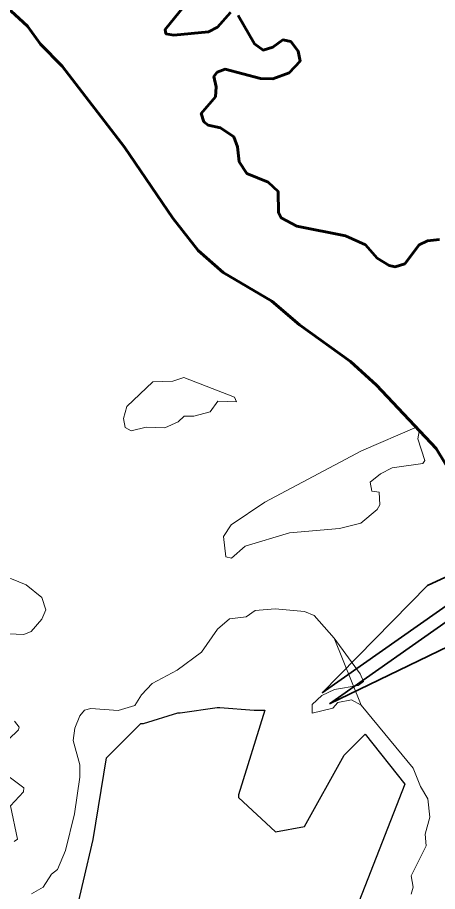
# Model space of a CAD drawing. Extents: x -1643653 to 4543381, y 1624270 to 13878484.
# Drawn here: x 583806 to 587016, y 8961924 to 8968607 of the extents above; entities that cross this region are included whole.
import ezdxf

# ---------------------------------------------------------------- set-up
doc = ezdxf.new("R2010")
doc.units = 0
doc.header["$LTSCALE"] = 200
doc.linetypes.add('LONG_DASH_SHORT_DASH', pattern=[9.9, 6, -1.2, 1.5, -1.2])
for name, color, linetype, lineweight in [('1', 7, 'Continuous', 13), ('21', 7, 'Continuous', 25), ('25', 7, 'Continuous', 13), ('27', 7, 'Continuous', 53), ('28', 7, 'Continuous', 53), ('7', 7, 'LONG_DASH_SHORT_DASH', 60)]:
    doc.layers.add(name, color=color, linetype=linetype, lineweight=lineweight)

msp = doc.modelspace()

# ---------------------------------------------------------------- linework, layer by layer
at = {"layer": '1', "lineweight": 25}
msp.add_spline([(814781, 9009175.5), (814787.2, 9009173.4), (814796.9, 9009173.4), (814799.4, 9009172.4), (814805.1, 9009174.5), (814805.6, 9009176.5), (814811.7, 9009179.5), (814811.7, 9009179.5), (814801.5, 9009181), (814790.7, 9009181.5), (814784.1, 9009183.1), (814777.4, 9009185.1), (814778.4, 9009175.5)], degree=3, dxfattribs=at)
at = {"layer": '21'}
msp.add_lwpolyline([(584162.8, 8961372.1), (584384.7, 8962320.7), (584485.6, 8962946.4), (584747.9, 8963208.8), (584768.1, 8963208.8), (585030.4, 8963289.5), (585050.6, 8963289.5), (585333, 8963329.9), (585353.2, 8963329.9), (585615.5, 8963309.7), (585655.9, 8963309.7), (585676, 8963309.7), (585696.2, 8963309.7), (585494.5, 8962663.8), (585494.5, 8962643.7), (585776.9, 8962381.3), (585998.9, 8962421.6), (586301.5, 8962966.6), (586463, 8963128.1), (586765.6, 8962744.6), (586351.3, 8961682.2)], dxfattribs=at)
at = {"layer": '25', "lineweight": 35}
for p, q in [((588022.6, 8964770.6), (586135.6, 8963442.6)), ((586940.7, 8964263.4), (588022.6, 8964770.6)), ((588084.7, 8964692), (586189.9, 8963358.5)), ((586940.7, 8964263.4), (586135.6, 8963442.6)), ((586189.9, 8963358.5), (587335.7, 8963913.8))]:
    msp.add_line(p, q, dxfattribs=at)
at = {"layer": '25'}
for points in [[(585077.6, 8968692.1), (584933.7, 8968514.1), (584939.8, 8968481.6), (585001.2, 8968471), (585266.9, 8968496.5), (585333.9, 8968534), (585434.5, 8968644.9)], [(585077.6, 8968692.1), (584933.7, 8968514.1), (584939.8, 8968481.6), (585001.2, 8968471), (585266.9, 8968496.5), (585333.9, 8968534), (585434.5, 8968644.9)], [(585492.3, 8968621), (585617.4, 8968405), (585683.3, 8968356.3), (585757.2, 8968379.6), (585833.8, 8968436.8), (585893.9, 8968423.6), (585950.2, 8968348.5), (585965.4, 8968274.1), (585883, 8968184.3), (585757.4, 8968137.5), (585664, 8968141.7), (585392.1, 8968211.7), (585332.8, 8968188.5), (585307.1, 8968156.3), (585324, 8968076.1), (585319.8, 8967999.4)], [(585492.3, 8968621), (585617.4, 8968405), (585683.3, 8968356.3), (585757.2, 8968379.6), (585833.8, 8968436.8), (585893.9, 8968423.6), (585950.2, 8968348.5), (585965.4, 8968274.1), (585883, 8968184.3), (585757.4, 8968137.5), (585664, 8968141.7), (585392.1, 8968211.7), (585332.8, 8968188.5), (585307.1, 8968156.3), (585324, 8968076.1), (585319.8, 8967999.4)], [(585319.8, 8967999.4), (585209.4, 8967874), (585230.7, 8967810.4), (585264.6, 8967784.9), (585358.3, 8967763.5), (585460, 8967695.5), (585487.7, 8967616.8), (585500.5, 8967502.3), (585557.8, 8967413.1), (585721.3, 8967347.2), (585797.8, 8967276.9), (585799.9, 8967116.4), (585821.7, 8967075), (585940.4, 8967011.6), (586314, 8966937.2), (586464.8, 8966869.3), (586554.2, 8966767.2), (586645.4, 8966710), (586692.1, 8966701.5), (586766.2, 8966722.7), (586877, 8966869.2), (586938.3, 8966898.9), (587031.7, 8966909.6)], [(585319.8, 8967999.4), (585209.4, 8967874), (585230.7, 8967810.4), (585264.6, 8967784.9), (585358.3, 8967763.5), (585460, 8967695.5), (585487.7, 8967616.8), (585500.5, 8967502.3), (585557.8, 8967413.1), (585721.3, 8967347.2), (585797.8, 8967276.9), (585799.9, 8967116.4), (585821.7, 8967075), (585940.4, 8967011.6), (586314, 8966937.2), (586464.8, 8966869.3), (586554.2, 8966767.2), (586645.4, 8966710), (586692.1, 8966701.5), (586766.2, 8966722.7), (586877, 8966869.2), (586938.3, 8966898.9), (587031.7, 8966909.6)], [(583680, 8963897.4), (583854.1, 8963889), (583909.5, 8963912.6), (583992, 8964005.7), (584023.8, 8964077.5), (583992.3, 8964171.2), (583871.3, 8964269), (583632.9, 8964364.8)], [(583680, 8963897.4), (583854.1, 8963889), (583909.5, 8963912.6), (583992, 8964005.7), (584023.8, 8964077.5), (583992.3, 8964171.2), (583871.3, 8964269), (583632.9, 8964364.8)], [(586815.2, 8961902.8), (586830.2, 8961956.5), (586815.4, 8962043.2), (586930, 8962273.3), (586921.5, 8962361.5), (586957.6, 8962493.3), (586943, 8962632.7), (586885.4, 8962727), (586830, 8962867.4), (586432.9, 8963349.4), (586358.6, 8963389.7), (586254.6, 8963368.5), (586216.2, 8963326.1), (586059.1, 8963288.1), (586058.9, 8963353.2), (586131.1, 8963423.6), (586229.2, 8963469.6), (586410.8, 8963500), (586449.8, 8963530), (586424.4, 8963587.3), (586226.9, 8963861.3), (586073.9, 8964035.5), (585999.3, 8964065.2), (585774.7, 8964084.4), (585623.6, 8964071.6), (585553.5, 8964025), (585426.1, 8964010), (585334.9, 8963929.5), (585211.3, 8963752.8), (585026.9, 8963615.1), (584835.5, 8963515.1), (584755, 8963428.2), (584703.5, 8963345.2), (584575.7, 8963306.9), (584575.7, 8963306.9), (584367.9, 8963323.8), (584319.4, 8963311.1), (584283.8, 8963267.3), (584244.9, 8963172.8), (584232.2, 8963079.6), (584283.2, 8962892.7), (584283.2, 8962799.2), (584240.7, 8962518.8), (584172.1, 8962236.3), (584113.2, 8962091.9), (584066.4, 8962055.5), (584002.7, 8961956), (583913.8, 8961907.2)], [(586815.2, 8961902.8), (586830.2, 8961956.5), (586815.4, 8962043.2), (586930, 8962273.3), (586921.5, 8962361.5), (586957.6, 8962493.3), (586943, 8962632.7), (586885.4, 8962727), (586830, 8962867.4), (586432.9, 8963349.4), (586226.9, 8963861.3), (586073.9, 8964035.5), (585999.3, 8964065.2), (585774.7, 8964084.4), (585623.6, 8964071.6), (585553.5, 8964025), (585426.1, 8964010), (585334.9, 8963929.5), (585211.3, 8963752.8), (585026.9, 8963615.1), (584835.5, 8963515.1), (584755, 8963428.2), (584703.5, 8963345.2), (584575.7, 8963306.9), (584575.7, 8963306.9), (584367.9, 8963323.8), (584319.4, 8963311.1), (584283.8, 8963267.3), (584244.9, 8963172.8), (584232.2, 8963079.6), (584283.2, 8962892.7), (584283.2, 8962799.2), (584240.7, 8962518.8), (584172.1, 8962236.3), (584113.2, 8962091.9), (584066.4, 8962055.5), (584002.7, 8961956), (583913.8, 8961907.2)], [(583737.5, 8963086.2), (583815.2, 8963159.7), (583820, 8963181), (583784.2, 8963226)], [(583737.5, 8963086.2), (583815.2, 8963159.7), (583820, 8963181), (583784.2, 8963226)], [(583781.6, 8962306.4), (583807.2, 8962323.5), (583752.2, 8962580.2), (583853.2, 8962685.6), (583854, 8962716.3), (583639.8, 8962873.4)], [(583781.6, 8962306.4), (583807.2, 8962323.5), (583752.2, 8962580.2), (583853.2, 8962685.6), (583854, 8962716.3), (583639.8, 8962873.4)]]:
    msp.add_lwpolyline(points, dxfattribs=at)
for points in [[(585077.7, 8965854), (584992.7, 8965826.3), (584839.9, 8965820.3), (584642.3, 8965632.9), (584616.8, 8965540.1), (584629.5, 8965471.6), (584675.9, 8965446), (584789, 8965475.7), (584933.4, 8965469.6), (585035.3, 8965516.3), (585079.8, 8965558.5), (585154.1, 8965558.7), (585279.1, 8965592.6), (585337.4, 8965673.5), (585478.9, 8965666.9), (585463.8, 8965703.2)], [(585077.7, 8965854), (584992.7, 8965826.3), (584839.9, 8965820.3), (584642.3, 8965632.9), (584616.8, 8965540.1), (584629.5, 8965471.6), (584675.9, 8965446), (584789, 8965475.7), (584933.4, 8965469.6), (585035.3, 8965516.3), (585079.8, 8965558.5), (585154.1, 8965558.7), (585279.1, 8965592.6), (585337.4, 8965673.5), (585478.9, 8965666.9), (585463.8, 8965703.2)], [(585439, 8964728.2), (585379.4, 8964639), (585398.5, 8964484), (585440.9, 8964473.3), (585545, 8964564.5), (585884.6, 8964666.3), (586267.5, 8964700.5), (586430.8, 8964740.8), (586553.9, 8964845), (586575.2, 8964881), (586570.7, 8964976.5), (586513.6, 8964985.3), (586501.3, 8965053.3), (586579.7, 8965116.9), (586670.6, 8965163.4), (586903.9, 8965197.4), (586919.2, 8965218.6), (586866.7, 8965384.8), (586876.8, 8965441.6), (586860, 8965477.5), (586435.1, 8965293.1), (585696.3, 8964900.4)], [(585439, 8964728.2), (585379.4, 8964639), (585398.5, 8964484), (585440.9, 8964473.3), (585545, 8964564.5), (585884.6, 8964666.3), (586267.5, 8964700.5), (586430.8, 8964740.8), (586553.9, 8964845), (586575.2, 8964881), (586570.7, 8964976.5), (586513.6, 8964985.3), (586501.3, 8965053.3), (586579.7, 8965116.9), (586670.6, 8965163.4), (586903.9, 8965197.4), (586919.2, 8965218.6), (586866.7, 8965384.8), (586876.8, 8965441.6), (586860, 8965477.5), (586435.1, 8965293.1), (585696.3, 8964900.4)]]:
    msp.add_lwpolyline(points, close=True, dxfattribs=at)
at = {"layer": '27'}
for points in [[(585434.5, 8968644.9), (585333.9, 8968534), (585266.9, 8968496.5), (585001.2, 8968471), (584939.8, 8968481.6), (584933.7, 8968514.1), (585077.6, 8968692.1)], [(585319.8, 8967999.4), (585324, 8968076.1), (585307.1, 8968156.3), (585332.8, 8968188.5), (585392.1, 8968211.7), (585664, 8968141.7), (585757.4, 8968137.5), (585883, 8968184.3), (585965.4, 8968274.1), (585950.2, 8968348.5), (585893.9, 8968423.6), (585833.8, 8968436.8), (585757.2, 8968379.6), (585683.3, 8968356.3), (585617.4, 8968405), (585492.3, 8968621)], [(587031.7, 8966909.6), (586938.3, 8966898.9), (586877, 8966869.2), (586766.2, 8966722.7), (586692.1, 8966701.5), (586645.4, 8966710), (586554.2, 8966767.2), (586464.8, 8966869.3), (586314, 8966937.2), (585940.4, 8967011.6), (585821.7, 8967075), (585799.9, 8967116.4), (585797.8, 8967276.9), (585721.3, 8967347.2), (585557.8, 8967413.1), (585500.5, 8967502.3), (585487.7, 8967616.8), (585460, 8967695.5), (585358.3, 8967763.5), (585264.6, 8967784.9), (585230.7, 8967810.4), (585209.4, 8967874), (585319.8, 8967999.4)]]:
    msp.add_lwpolyline(points, dxfattribs=at)
at = {"layer": '28'}
for points in [[(585077.6, 8968692.1), (584933.7, 8968514.1), (584939.8, 8968481.6), (585001.2, 8968471), (585266.9, 8968496.5), (585333.9, 8968534), (585434.5, 8968644.9)], [(585077.6, 8968692.1), (584933.7, 8968514.1), (584939.8, 8968481.6), (585001.2, 8968471), (585266.9, 8968496.5), (585333.9, 8968534), (585434.5, 8968644.9)], [(585492.3, 8968621), (585617.4, 8968405), (585683.3, 8968356.3), (585757.2, 8968379.6), (585833.8, 8968436.8), (585893.9, 8968423.6), (585950.2, 8968348.5), (585965.4, 8968274.1), (585883, 8968184.3), (585757.4, 8968137.5), (585664, 8968141.7), (585392.1, 8968211.7), (585332.8, 8968188.5), (585307.1, 8968156.3), (585324, 8968076.1), (585319.8, 8967999.4)], [(585492.3, 8968621), (585617.4, 8968405), (585683.3, 8968356.3), (585757.2, 8968379.6), (585833.8, 8968436.8), (585893.9, 8968423.6), (585950.2, 8968348.5), (585965.4, 8968274.1), (585883, 8968184.3), (585757.4, 8968137.5), (585664, 8968141.7), (585392.1, 8968211.7), (585332.8, 8968188.5), (585307.1, 8968156.3), (585324, 8968076.1), (585319.8, 8967999.4)], [(585319.8, 8967999.4), (585209.4, 8967874), (585230.7, 8967810.4), (585264.6, 8967784.9), (585358.3, 8967763.5), (585460, 8967695.5), (585487.7, 8967616.8), (585500.5, 8967502.3), (585557.8, 8967413.1), (585721.3, 8967347.2), (585797.8, 8967276.9), (585799.9, 8967116.4), (585821.7, 8967075), (585940.4, 8967011.6), (586314, 8966937.2), (586464.8, 8966869.3), (586554.2, 8966767.2), (586645.4, 8966710), (586692.1, 8966701.5), (586766.2, 8966722.7), (586877, 8966869.2), (586938.3, 8966898.9), (587031.7, 8966909.6)], [(585319.8, 8967999.4), (585209.4, 8967874), (585230.7, 8967810.4), (585264.6, 8967784.9), (585358.3, 8967763.5), (585460, 8967695.5), (585487.7, 8967616.8), (585500.5, 8967502.3), (585557.8, 8967413.1), (585721.3, 8967347.2), (585797.8, 8967276.9), (585799.9, 8967116.4), (585821.7, 8967075), (585940.4, 8967011.6), (586314, 8966937.2), (586464.8, 8966869.3), (586554.2, 8966767.2), (586645.4, 8966710), (586692.1, 8966701.5), (586766.2, 8966722.7), (586877, 8966869.2), (586938.3, 8966898.9), (587031.7, 8966909.6)]]:
    msp.add_lwpolyline(points, dxfattribs=at)
at = {"layer": '7'}
msp.add_lwpolyline([(583174.4, 8969966), (583327.9, 8969505.4), (583474.7, 8969160.4), (583725.5, 8968684.8), (583883.2, 8968539.9), (583982.9, 8968403.5), (584146.9, 8968235.1), (584624.8, 8967616.6), (584992.2, 8967072.1), (585186.8, 8966825.7), (585377.2, 8966655.9), (585748.8, 8966438.6), (585960.5, 8966257.3), (586351.6, 8965976.8), (586551, 8965796.4), (587006.6, 8965310.9), (587303.1, 8964815.2), (587426.7, 8964495.3)], dxfattribs=at)

doc.saveas('drawing.dxf')
